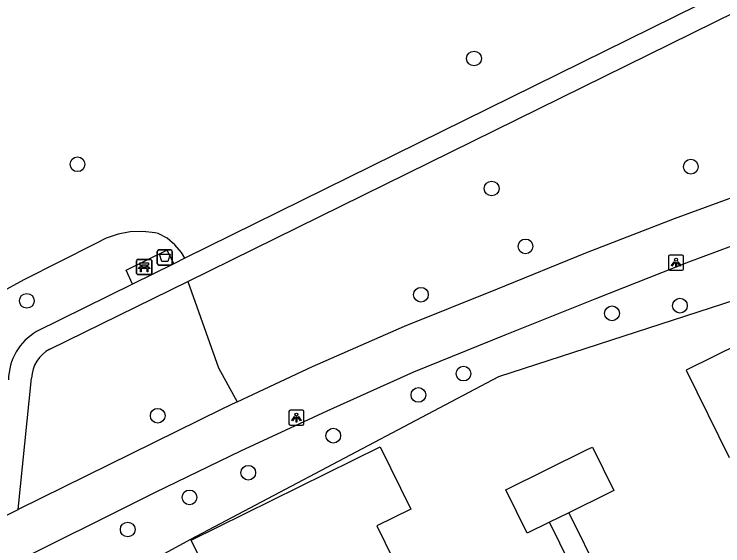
# Model space of a CAD drawing. Extents: x 157793 to 159380, y 380882 to 382313.
# Drawn here: x 158285.72 to 158332.75, y 381638.57 to 381673.85 of the extents above; entities that cross this region are included whole.
import ezdxf

# ---------------------------------------------------------------- set-up
doc = ezdxf.new("R2010")
doc.units = 0
for name, color, linetype in [('IMGEO_Afvalbak', 7, 'Continuous'), ('IMGEO_Bank', 7, 'Continuous'), ('IMGEO_Boom', 7, 'Continuous'), ('IMGEO_Groenvoorziening', 7, 'Continuous'), ('IMGEO_Lichtpunt', 7, 'Continuous'), ('IMGEO_Pand', 7, 'Continuous'), ('IMGEO_Voetpad_halfverhard', 7, 'Continuous'), ('IMGEO_Voetpad_open', 7, 'Continuous')]:
    doc.layers.add(name, color=color, linetype=linetype)

msp = doc.modelspace()

# ---------------------------------------------------------------- linework, layer by layer
at = {"layer": 'IMGEO_Afvalbak'}
for p, q in [((158295.22, 381657.301), (158295.22, 381658.101)), ((158295.22, 381658.101), (158295.22, 381657.301)), ((158295.32, 381658.201), (158296.11, 381658.201)), ((158296.11, 381658.201), (158295.32, 381658.201)), ((158296.21, 381658.101), (158296.21, 381657.301)), ((158296.21, 381657.301), (158296.21, 381658.101)), ((158296.11, 381657.201), (158295.32, 381657.201)), ((158295.32, 381657.201), (158296.11, 381657.201))]:
    msp.add_line(p, q, dxfattribs=at)
msp.add_lwpolyline([(158295.363, 381657.915), (158296.067, 381657.915), (158295.918, 381657.445), (158295.512, 381657.445), (158295.363, 381657.915)], dxfattribs=at)
for centre, start, end in [((158295.32, 381658.101), 90, 180), ((158295.32, 381658.101), 90, 180), ((158296.11, 381658.101), 0, 90), ((158296.11, 381658.101), 360, 90), ((158295.32, 381657.301), 180, 270), ((158295.32, 381657.301), 180, 270), ((158296.11, 381657.301), 270, 0), ((158296.11, 381657.301), 270, 0)]:
    msp.add_arc(centre, 0.1, start, end, dxfattribs=at)
at = {"layer": 'IMGEO_Bank'}
for p, q in [((158293.852, 381656.651), (158293.852, 381657.492)), ((158293.852, 381657.492), (158293.852, 381656.651)), ((158293.927, 381657.576), (158294.768, 381657.576)), ((158294.768, 381657.576), (158293.927, 381657.576)), ((158294.161, 381657.082), (158294.161, 381657.188)), ((158294.205, 381657.188), (158294.205, 381657.082)), ((158294.493, 381657.194), (158294.211, 381657.194)), ((158294.499, 381657.082), (158294.499, 381657.188)), ((158294.543, 381657.188), (158294.543, 381657.082)), ((158294.852, 381657.501), (158294.852, 381656.66)), ((158294.852, 381656.66), (158294.852, 381657.501)), ((158294.549, 381656.974), (158294.156, 381656.974)), ((158294.211, 381657.076), (158294.493, 381657.076)), ((158294.777, 381656.576), (158293.936, 381656.576)), ((158293.936, 381656.576), (158294.777, 381656.576))]:
    msp.add_line(p, q, dxfattribs=at)
for points in [[(158294.155, 381657.194), (158294.069, 381657.194), (158294.069, 381657.355), (158294.632, 381657.355), (158294.632, 381657.194), (158294.549, 381657.194)], [(158294.099, 381656.974), (158293.957, 381656.974), (158294.069, 381657.076), (158294.155, 381657.076)], [(158294.149, 381656.967), (158294.149, 381656.76), (158294.106, 381656.76), (158294.106, 381656.967)], [(158294.549, 381657.076), (158294.632, 381657.076), (158294.744, 381656.974), (158294.605, 381656.974)], [(158294.599, 381656.967), (158294.599, 381656.76), (158294.555, 381656.76), (158294.555, 381656.967)]]:
    msp.add_lwpolyline(points, dxfattribs=at)
for centre, radius, start, end in [((158293.93, 381657.498), 0.0779, 92.4484, 184.2845), ((158293.93, 381657.498), 0.0779, 92.4484, 184.2845), ((158294.154, 381657.187), 0.00671, 2.8957, 87.1043), ((158294.211, 381657.187), 0.00671, 92.8957, 177.1043), ((158294.493, 381657.187), 0.00671, 2.8957, 87.1043), ((158294.55, 381657.187), 0.00671, 92.8957, 177.1043), ((158294.774, 381657.498), 0.0779, 2.4484, 94.2845), ((158294.774, 381657.498), 0.0779, 2.4484, 94.2845), ((158294.099, 381656.967), 0.00671, 2.8957, 87.1043), ((158294.156, 381656.967), 0.00671, 92.8957, 177.1043), ((158294.154, 381657.083), 0.00671, 272.8957, 357.1043), ((158294.211, 381657.083), 0.00671, 182.8957, 267.1043), ((158294.493, 381657.083), 0.00671, 272.8957, 357.1043), ((158294.55, 381657.083), 0.00671, 182.8957, 267.1043), ((158294.548, 381656.967), 0.00671, 2.8957, 87.1043), ((158294.605, 381656.967), 0.00671, 92.8957, 177.1043), ((158293.93, 381656.654), 0.0779, 182.4484, 274.2845), ((158293.93, 381656.654), 0.0779, 182.4484, 274.2845), ((158294.774, 381656.654), 0.0779, 272.4484, 4.2845), ((158294.774, 381656.654), 0.0779, 272.4484, 4.2845)]:
    msp.add_arc(centre, radius, start, end, dxfattribs=at)
at = {"layer": 'IMGEO_Boom'}
for centre in [(158316.241, 381670.907), (158289.925, 381663.893), (158330.631, 381663.728), (158317.411, 381662.281), (158319.656, 381658.439), (158286.562, 381654.828), (158312.717, 381655.23), (158329.907, 381654.506), (158325.399, 381653.997), (158315.541, 381649.997), (158312.548, 381648.584), (158295.249, 381647.204), (158306.901, 381645.879), (158301.257, 381643.42), (158297.358, 381641.786), (158293.259, 381639.655)]:
    msp.add_circle(centre, 0.489, dxfattribs=at)
at = {"layer": 'IMGEO_Groenvoorziening'}
for points in [[(158353.626, 381662.753), (158336.89, 381655.945), (158317.871, 381649.781), (158297.433, 381638.997), (158286.293, 381632.925)], [(158297.06, 381657.651), (158296.819, 381658.042), (158296.387, 381658.552), (158295.87, 381658.978), (158295.286, 381659.304), (158295.08, 381659.345), (158294.257, 381659.432), (158293.43, 381659.399), (158292.616, 381659.247), (158291.832, 381658.979), (158291.096, 381658.601), (158286.375, 381656.224), (158271.814, 381648.264)], [(158297.246, 381656.121), (158299.288, 381650.375), (158300.532, 381648.126)]]:
    msp.add_lwpolyline(points, dxfattribs=at)
at = {"layer": 'IMGEO_Lichtpunt'}
for p, q in [((158329.153, 381657.76), (158329.153, 381656.953)), ((158329.153, 381657.76), (158329.153, 381656.953)), ((158330.055, 381657.855), (158329.247, 381657.855)), ((158330.055, 381657.855), (158329.247, 381657.855)), ((158330.149, 381656.953), (158330.149, 381657.76)), ((158330.149, 381656.953), (158330.149, 381657.76)), ((158329.247, 381656.859), (158330.055, 381656.859)), ((158329.247, 381656.859), (158330.055, 381656.859)), ((158303.959, 381647.482), (158303.959, 381646.675)), ((158303.959, 381647.482), (158303.959, 381646.675)), ((158304.861, 381647.577), (158304.053, 381647.577)), ((158304.861, 381647.577), (158304.053, 381647.577)), ((158304.955, 381646.675), (158304.955, 381647.482)), ((158304.955, 381646.675), (158304.955, 381647.482)), ((158304.053, 381646.581), (158304.861, 381646.581)), ((158304.053, 381646.581), (158304.861, 381646.581))]:
    msp.add_line(p, q, dxfattribs=at)
for points in [[(158329.527, 381657.424), (158329.566, 381657.396), (158329.378, 381657.134), (158329.34, 381657.161), (158329.527, 381657.424)], [(158329.629, 381657.376), (158329.676, 381657.376), (158329.676, 381657.054), (158329.629, 381657.054), (158329.629, 381657.376)], [(158329.739, 381657.396), (158329.777, 381657.423), (158329.964, 381657.161), (158329.925, 381657.133), (158329.739, 381657.396)], [(158304.333, 381647.146), (158304.372, 381647.118), (158304.184, 381646.856), (158304.146, 381646.883), (158304.333, 381647.146)], [(158304.435, 381647.098), (158304.482, 381647.098), (158304.482, 381646.776), (158304.435, 381646.776), (158304.435, 381647.098)], [(158304.545, 381647.118), (158304.583, 381647.145), (158304.77, 381646.883), (158304.731, 381646.855), (158304.545, 381647.118)]]:
    msp.add_lwpolyline(points, dxfattribs=at)
for centre in [(158329.652, 381657.558), (158304.458, 381647.28)]:
    msp.add_circle(centre, 0.0994, dxfattribs=at)
for centre, start, end in [((158329.247, 381657.76), 90, 180), ((158329.247, 381657.76), 90, 180), ((158330.055, 381657.76), 0, 90), ((158330.055, 381657.76), 0, 90), ((158329.247, 381656.953), 180, 270), ((158329.247, 381656.953), 180, 270), ((158330.055, 381656.953), 270, 0), ((158330.055, 381656.953), 270, 360), ((158304.053, 381647.482), 90, 180), ((158304.053, 381647.482), 90, 180), ((158304.861, 381647.482), 0, 90), ((158304.861, 381647.482), 0, 90), ((158304.053, 381646.675), 180, 270), ((158304.053, 381646.675), 180, 270), ((158304.861, 381646.675), 270, 0), ((158304.861, 381646.675), 270, 360)]:
    msp.add_arc(centre, 0.0946, start, end, dxfattribs=at)
at = {"layer": 'IMGEO_Pand'}
for points in [[(158342.674, 381649.101), (158347.68, 381651.577), (158348.119, 381651.794), (158348.49, 381651.977), (158348.343, 381652.275), (158347.533, 381651.875), (158346.184, 381654.604), (158338.945, 381651.035), (158337.58, 381653.803), (158330.319, 381650.224), (158333.179, 381644.423)], [(158301.031, 381628.547), (158299.714, 381631.217), (158299.966, 381631.341), (158300.108, 381631.054), (158302.036, 381632.004), (158300.52, 381635.081), (158299.597, 381634.626), (158297.467, 381638.95), (158310.008, 381645.13), (158312.042, 381641.004), (158309.782, 381639.891), (158312.607, 381634.16), (158310.596, 381633.17)], [(158321.259, 381640.142), (158319.776, 381639.411), (158318.345, 381642.288), (158323.754, 381644.955), (158324.098, 381645.125), (158325.519, 381642.243), (158325.175, 381642.073), (158322.534, 381640.77)], [(158322.534, 381640.77), (158322.478, 381640.743), (158321.259, 381640.142)]]:
    msp.add_lwpolyline(points, dxfattribs=at)
at = {"layer": 'IMGEO_Voetpad_halfverhard'}
for points in [[(158365.131, 381691.241), (158297.06, 381657.651)], [(158297.246, 381656.121), (158352.551, 381683.371), (158352.643, 381683.417)], [(158297.06, 381657.651), (158296.309, 381657.28)], [(158293.579, 381655.933), (158287.207, 381652.789)], [(158288.097, 381651.613), (158297.246, 381656.121)], [(158285.981, 381640.991), (158286.884, 381649.699)]]:
    msp.add_lwpolyline(points, dxfattribs=at)
for centre, radius, start, end in [((158289.132, 381649.524), 3.791, 120.519, 178.9503), ((158289.067, 381649.657), 2.184, 116.3784, 178.8926)]:
    msp.add_arc(centre, radius, start, end, dxfattribs=at)
at = {"layer": 'IMGEO_Voetpad_open'}
for points in [[(158300.532, 381648.126), (158305.531, 381650.473), (158311.632, 381653.136), (158317.804, 381655.63), (158323.654, 381658.005), (158329.543, 381660.281), (158335.469, 381662.459), (158341.262, 381664.452), (158347.072, 381666.395), (158352.877, 381668.28)], [(158284.746, 381636.988), (158295.095, 381642.137), (158300.772, 381644.88), (158306.489, 381647.538), (158312.244, 381650.112), (158318.317, 381652.573), (158324.402, 381655.007), (158330.497, 381657.414), (158335.262, 381659.185), (158340.055, 381660.881), (158344.873, 381662.503), (158352.481, 381664.965)], [(158293.579, 381655.933), (158293.155, 381656.864), (158295.865, 381658.198), (158296.309, 381657.28)], [(158296.309, 381657.28), (158293.579, 381655.933)], [(158300.532, 381648.126), (158299.505, 381647.644), (158285.981, 381640.991)], [(158284.405, 381640.216), (158285.981, 381640.991)], [(158322.534, 381640.77), (158324.585, 381636.609)], [(158323.317, 381635.968), (158321.259, 381640.142)]]:
    msp.add_lwpolyline(points, dxfattribs=at)

doc.saveas('drawing.dxf')
